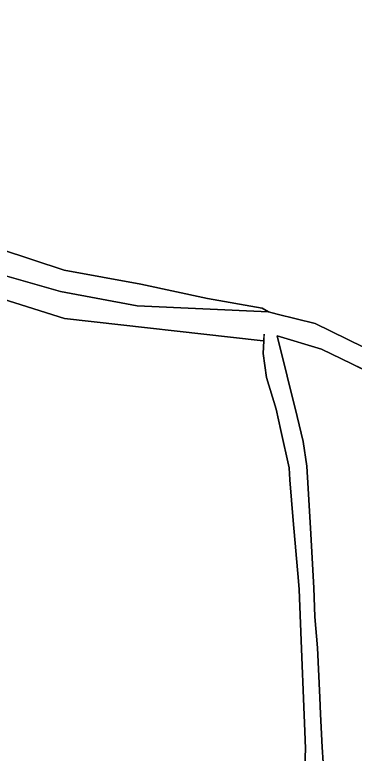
# Model space of a CAD drawing. Extents: x -555509 to -553005, y -1186756 to -1182560.
# Drawn here: x -554876.1 to -554771.8, y -1185078 to -1184851.2 of the extents above; entities that cross this region are included whole.
import ezdxf

# ---------------------------------------------------------------- set-up
doc = ezdxf.new("R2010")
doc.units = 0
for name, color, linetype in [('Level 26', 7, 'Continuous'), ('OBRYS_PLOCH', 7, 'Continuous'), ('stav_AP', 7, 'Continuous'), ('stav_ZK', 7, 'Continuous'), ('stav_ZZ', 7, 'Continuous')]:
    doc.layers.add(name, color=color, linetype=linetype)

msp = doc.modelspace()

# ---------------------------------------------------------------- linework, layer by layer
at = {"layer": 'Level 26'}
for p, q in [((-554862, -1184936.25), (-554903.57, -1184924.33)), ((-554838.46, -1184940.6), (-554862, -1184936.25)), ((-554799.56, -1184951.41), (-554799.47, -1184949.36)), ((-554799.51, -1184950.28), (-554799.56, -1184951.41)), ((-554799.47, -1184949.36), (-554799.51, -1184950.28)), ((-554795.5, -1184949.85), (-554781.86, -1184953.89)), ((-554799.56, -1184951.41), (-554799.72, -1184955.21)), ((-554781.86, -1184953.89), (-554741.83, -1184973.43)), ((-554786.35, -1184989.87), (-554787.42, -1184982.27)), ((-554788.7, -1185027.72), (-554788.07, -1185043.42))]:
    msp.add_line(p, q, dxfattribs=at)
for points in [[(-554915.42, -1184926.59), (-554906.68, -1184930.02), (-554860.77, -1184944.52)], [(-554795.45, -1184943.13), (-554798.07, -1184942.49), (-554838.46, -1184940.6)], [(-554744.23, -1184965.36), (-554783.8, -1184945.99), (-554795.45, -1184943.13)], [(-554860.77, -1184944.52), (-554800.67, -1184951.29), (-554799.56, -1184951.41)], [(-554787.42, -1184982.27), (-554789.28, -1184974.63), (-554795.5, -1184949.85)], [(-554799.72, -1184955.21), (-554798.68, -1184962.64), (-554795.8, -1184972.39)], [(-554795.8, -1184972.39), (-554794.35, -1184978.93), (-554791.8, -1184990.41), (-554791.52, -1184994.01), (-554790.54, -1185006.51), (-554788.92, -1185025.16), (-554788.7, -1185027.72)], [(-554780.74, -1185090.36), (-554781.66, -1185076.22), (-554782.14, -1185066.06), (-554782.38, -1185060.92), (-554783.1, -1185045.63), (-554783.88, -1185036.18), (-554784.14, -1185027.27), (-554785.22, -1185008.87), (-554785.94, -1184996.73), (-554786.35, -1184989.87)], [(-554788.07, -1185043.42), (-554787.76, -1185051.06), (-554787.46, -1185058.66), (-554786.85, -1185073.91), (-554786.74, -1185076.73), (-554787.36, -1185091.82), (-554786.33, -1185100)]]:
    msp.add_lwpolyline(points, dxfattribs=at)
at = {"layer": 'OBRYS_PLOCH'}
for p, q in [((-554903.57, -1184924.33), (-554862, -1184936.25)), ((-554862, -1184936.25), (-554903.57, -1184924.33)), ((-554862, -1184936.25), (-554838.46, -1184940.6)), ((-554838.46, -1184940.6), (-554862, -1184936.25)), ((-554838.46, -1184940.6), (-554798.07, -1184942.49)), ((-554799.56, -1184951.41), (-554799.47, -1184949.36)), ((-554799.51, -1184950.28), (-554799.56, -1184951.41)), ((-554799.47, -1184949.36), (-554799.51, -1184950.28)), ((-554781.86, -1184953.89), (-554795.5, -1184949.85)), ((-554795.5, -1184949.85), (-554789.28, -1184974.63)), ((-554795.5, -1184949.85), (-554781.86, -1184953.89)), ((-554799.56, -1184951.41), (-554799.72, -1184955.21)), ((-554741.83, -1184973.43), (-554781.86, -1184953.89)), ((-554781.86, -1184953.89), (-554741.83, -1184973.43)), ((-554789.28, -1184974.63), (-554787.42, -1184982.27)), ((-554787.42, -1184982.27), (-554786.35, -1184989.87)), ((-554786.35, -1184989.87), (-554787.42, -1184982.27)), ((-554786.35, -1184989.87), (-554785.94, -1184996.73)), ((-554785.94, -1184996.73), (-554785.22, -1185008.87)), ((-554785.22, -1185008.87), (-554784.14, -1185027.27)), ((-554788.7, -1185027.72), (-554788.07, -1185043.42)), ((-554784.14, -1185027.27), (-554783.88, -1185036.18)), ((-554783.88, -1185036.18), (-554783.1, -1185045.63))]:
    msp.add_line(p, q, dxfattribs=at)
for points in [[(-554920.87, -1184909.18), (-554900.13, -1184916.73), (-554860.87, -1184929.7), (-554837.31, -1184933.95), (-554816.9, -1184938.37), (-554800.1, -1184941.33), (-554798.07, -1184942.49), (-554795.45, -1184943.13), (-554783.8, -1184945.99), (-554744.23, -1184965.36), (-554740.25, -1184967.31), (-554727.63, -1184918.52), (-554729.6, -1184917.85), (-554721.19, -1184893.59), (-554700.16, -1184781.85)], [(-554798.07, -1184942.49), (-554800.1, -1184941.33), (-554816.9, -1184938.37), (-554837.31, -1184933.95), (-554860.87, -1184929.7), (-554900.13, -1184916.73), (-554920.87, -1184909.18)], [(-554915.42, -1184926.59), (-554906.68, -1184930.02), (-554860.77, -1184944.52)], [(-554787.36, -1185091.82), (-554786.74, -1185076.73), (-554786.85, -1185073.91), (-554787.46, -1185058.66), (-554787.76, -1185051.06), (-554788.07, -1185043.42), (-554788.7, -1185027.72), (-554788.92, -1185025.16), (-554790.54, -1185006.51), (-554791.52, -1184994.01), (-554791.8, -1184990.41), (-554794.35, -1184978.93), (-554795.8, -1184972.39), (-554798.68, -1184962.64), (-554799.72, -1184955.21), (-554799.56, -1184951.41), (-554800.67, -1184951.29), (-554860.77, -1184944.52), (-554906.68, -1184930.02)], [(-554795.45, -1184943.13), (-554798.07, -1184942.49), (-554838.46, -1184940.6)], [(-554744.23, -1184965.36), (-554783.8, -1184945.99), (-554795.45, -1184943.13)], [(-554860.77, -1184944.52), (-554800.67, -1184951.29), (-554799.56, -1184951.41)], [(-554787.42, -1184982.27), (-554789.28, -1184974.63), (-554795.5, -1184949.85)], [(-554799.72, -1184955.21), (-554798.68, -1184962.64), (-554795.8, -1184972.39)], [(-554795.8, -1184972.39), (-554794.35, -1184978.93), (-554791.8, -1184990.41), (-554791.52, -1184994.01), (-554790.54, -1185006.51), (-554788.92, -1185025.16), (-554788.7, -1185027.72)], [(-554780.74, -1185090.36), (-554781.66, -1185076.22), (-554782.14, -1185066.06), (-554782.38, -1185060.92), (-554783.1, -1185045.63), (-554783.88, -1185036.18), (-554784.14, -1185027.27), (-554785.22, -1185008.87), (-554785.94, -1184996.73), (-554786.35, -1184989.87)], [(-554788.07, -1185043.42), (-554787.76, -1185051.06), (-554787.46, -1185058.66), (-554786.85, -1185073.91), (-554786.74, -1185076.73), (-554787.36, -1185091.82), (-554786.33, -1185100)], [(-554783.1, -1185045.63), (-554782.38, -1185060.92), (-554782.14, -1185066.06), (-554781.66, -1185076.22)], [(-554781.66, -1185076.22), (-554780.74, -1185090.36), (-554781.11, -1185105.46), (-554781.87, -1185108.14)]]:
    msp.add_lwpolyline(points, dxfattribs=at)
at = {"layer": 'stav_AP'}
msp.add_lwpolyline([(-554787.36, -1185091.82), (-554786.74, -1185076.73), (-554786.85, -1185073.91), (-554787.46, -1185058.66), (-554787.76, -1185051.06), (-554788.07, -1185043.42), (-554788.7, -1185027.72), (-554788.92, -1185025.16), (-554790.54, -1185006.51), (-554791.52, -1184994.01), (-554791.8, -1184990.41), (-554794.35, -1184978.93), (-554795.8, -1184972.39), (-554798.68, -1184962.64), (-554799.72, -1184955.21), (-554799.56, -1184951.41), (-554800.67, -1184951.29), (-554860.77, -1184944.52), (-554906.68, -1184930.02)], dxfattribs=at)
at = {"layer": 'stav_ZK'}
for p, q in [((-554903.57, -1184924.33), (-554862, -1184936.25)), ((-554862, -1184936.25), (-554838.46, -1184940.6)), ((-554838.46, -1184940.6), (-554798.07, -1184942.49))]:
    msp.add_line(p, q, dxfattribs=at)
msp.add_lwpolyline([(-554798.07, -1184942.49), (-554800.1, -1184941.33), (-554816.9, -1184938.37), (-554837.31, -1184933.95), (-554860.87, -1184929.7), (-554900.13, -1184916.73), (-554920.87, -1184909.18)], dxfattribs=at)
at = {"layer": 'stav_ZZ'}
for p, q in [((-554795.5, -1184949.85), (-554789.28, -1184974.63)), ((-554789.28, -1184974.63), (-554787.42, -1184982.27)), ((-554787.42, -1184982.27), (-554786.35, -1184989.87))]:
    msp.add_line(p, q, dxfattribs=at)
for points in [[(-554920.87, -1184909.18), (-554900.13, -1184916.73), (-554860.87, -1184929.7), (-554837.31, -1184933.95), (-554816.9, -1184938.37), (-554800.1, -1184941.33), (-554798.07, -1184942.49), (-554795.45, -1184943.13), (-554783.8, -1184945.99), (-554744.23, -1184965.36), (-554740.25, -1184967.31), (-554727.63, -1184918.52), (-554729.6, -1184917.85), (-554721.19, -1184893.59), (-554700.16, -1184781.85)], [(-554732.66, -1184977.91), (-554741.83, -1184973.43), (-554781.86, -1184953.89), (-554795.5, -1184949.85)], [(-554786.35, -1184989.87), (-554785.94, -1184996.73), (-554785.22, -1185008.87), (-554784.14, -1185027.27)], [(-554784.14, -1185027.27), (-554783.88, -1185036.18), (-554783.1, -1185045.63), (-554782.38, -1185060.92)], [(-554782.38, -1185060.92), (-554782.14, -1185066.06), (-554781.66, -1185076.22)], [(-554781.66, -1185076.22), (-554780.74, -1185090.36), (-554781.11, -1185105.46), (-554781.87, -1185108.14), (-554786.27, -1185123.73)]]:
    msp.add_lwpolyline(points, dxfattribs=at)

doc.saveas('drawing.dxf')
